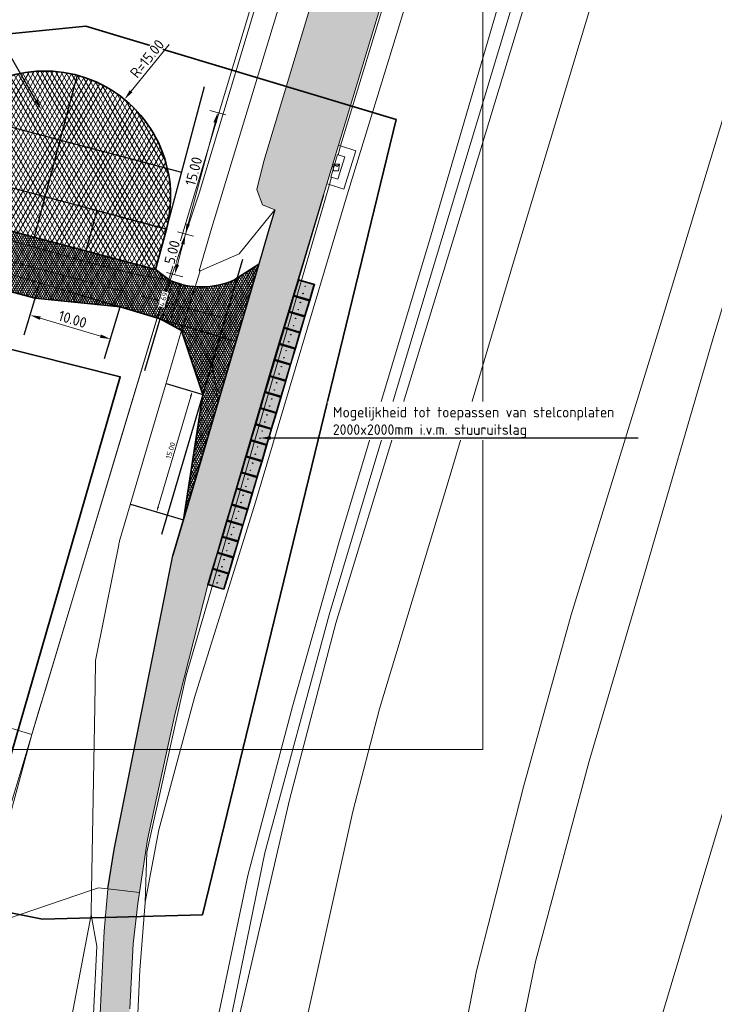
# Model space of a CAD drawing. Header units: metres. Extents: x 250001 to 257773, y 598992 to 609118.
# Tile 505 of 656: x 253869 to 253952, y 604984 to 605102. Entities that reach past the tile are written whole.
import ezdxf
from ezdxf import colors
from ezdxf.entities.mleader import LeaderData, LeaderLine
from ezdxf.lldxf.tags import DXFTag
from ezdxf.math import Vec2, Vec3

# ---------------------------------------------------------------- set-up
doc = ezdxf.new("R2010")
doc.units = ezdxf.units.M
doc.linetypes.add('AM-AS', pattern=[16, 10, -2, 2, -2])
for name, color, linetype, lineweight in [('B-WE-GR-GRAS-GV', 252, 'Continuous', 13), ('B-WE-GR-GROENVOORZIENING-GV', 252, 'Continuous', 18), ('B-WE-GW-TALUD_KRUIN-G', 252, 'Continuous', 18), ('B-WE-IE-MEUBILAIR_WEGMEUBILAIR-S', 7, 'Continuous', 25), ('B-WE-IE-TERREINAFSCHEIDING_KUNSTMATIG_HEKWERK-G', 252, 'IE-TERREINAFSCHEIDING-KUNSTMATIG', 18), ('B-WE-KG-GRENS_PERCEEL-G', 150, 'KG-PERCEEL', 18), ('B-WE-OG-WATER-GV', 252, 'Continuous', 18), ('B-WE-VH-VERHARDING_GESLOTEN-GV', 252, 'Continuous', 18), ('B-WE-VH-VERHARDING_OPEN-GV', 252, 'Continuous', 18), ('N-WE-VH-KANTVERHARDING-G', 210, 'Continuous', 35), ('N-WE-VH-VERHARDING_ASFALT-A', 252, 'Continuous', 18), ('N-WE-VH-VERHARDING_BEDRIJFSVLOERPLAAT-S', 252, 'Continuous', 25), ('X-XX-AL-AANKLEDING-M', 7, 'Continuous', 18), ('X-XX-AL-AANKLEDING-T25', 7, 'Continuous', 25), ('X-XX-AL-REFERENTIE-G', 7, 'Continuous', 18), ('X-XX-AL-TEKENBLAD_DEELKADER-G', 7, 'Continuous', 15)]:
    doc.layers.add(name, color=color, linetype=linetype, lineweight=lineweight)
doc.layers.add('HULPLIJN', color=220, linetype='Continuous', plot=False)
doc.layers.add('HULPLIJN ARCERING', color=220, linetype='Continuous', plot=False)
for name, color, linetype, lineweight, plot in [('N-WE-AM-AS-G', 10, 'AM-AS', 18, False), ('N-WE-KG-GRENS INMETING-G', 240, 'FENCELINE1', 35, False), ('X-XX-AL-HULPLIJN-GD', 7, 'Continuous', 25, False), ('X-XX-AL-HULPLIJN-O', 7, 'Continuous', 18, False)]:
    doc.layers.add(name, color=color, linetype=linetype, lineweight=lineweight, plot=plot)
doc.styles.add('NLCS-ISO-ANNOTATIEF-T25', font='NLCS-ISO.ttf', dxfattribs={"height": 2.5})
doc.styles.get("Standard").update_dxf_attribs({"font": 'NLCS-ISO.ttf'})
doc.linetypes.add('FENCELINE1', pattern='A,6.35,-2.54,[133,ltypeshp.shx,S=2.54,R=0,X=-2.54,Y=0],-2.54,25.4', length=36.83)
doc.linetypes.add('IE-TERREINAFSCHEIDING-KUNSTMATIG', pattern='A,4,[82,NLCS.shx,S=0.75,R=90,X=0,Y=0],4,-2', length=10)
tags = doc.linetypes.add('KG-PERCEEL', pattern='A,5.5,-2,["P",Standard,S=1.8,R=0,X=-0.5,Y=-0.9],-2,5.5,-2,[5,NLCS.SHX,S=0.75,R=0,X=0,Y=0],-2', length=19).pattern_tags.tags
tags[6] = DXFTag(74, 10)
doc.dimstyles.new('NLCS-ANNOTATIEF-T25-PIJL_L2_H1', dxfattribs={"dimtxt": 2.5, "dimasz": 2.5, "dimexe": 2, "dimexo": 2, "dimgap": 0.7, "dimtad": 1, "dimzin": 0, "dimdsep": 46, "dimtxsty": 'NLCS-ISO-ANNOTATIEF-T25', "dimcen": 0, "dimdle": 2, "dimclrd": 256, "dimclre": 256, "dimclrt": 256, "dimadec": 1, "dimazin": 0, "dimtfac": 1, "dimtdec": 3, "dimtofl": 0, "dimtmove": 0, "dimatfit": 3, "dimfxl": 2, "dimfxlon": 1, "dimtfillclr": 256, "dimtolj": 1, "dimtzin": 0, "dimlwd": -1, "dimlwe": -1, "dimarcsym": 0})
doc.dimstyles.new('NLCS-ANNOTATIEF-T25-PIJL_L2_H2', dxfattribs={"dimtxt": 2.5, "dimasz": 2.5, "dimexe": 2, "dimexo": 2, "dimgap": 0.7, "dimtad": 1, "dimzin": 0, "dimdsep": 46, "dimtxsty": 'NLCS-ISO-ANNOTATIEF-T25', "dimcen": 0, "dimdle": 2, "dimclrd": 256, "dimclre": 256, "dimclrt": 256, "dimazin": 0, "dimtfac": 1, "dimtdec": 3, "dimtofl": 0, "dimtmove": 0, "dimatfit": 3, "dimfxl": 2, "dimfxlon": 1, "dimtfillclr": 256, "dimtolj": 1, "dimtzin": 0, "dimlwd": -1, "dimlwe": -1, "dimarcsym": 0})

# ---------------------------------------------------------------- blocks, each defined once
blk = doc.blocks.new('BS2021-132-Xref-KAD-20210617')
at = {"layer": 'B-WE-KG-GRENS_PERCEEL-G', "flags": 128}
for points in [[(253870.32, 605016.65), (254257.278, 606302.466)], [(253921.702, 604903.5), (253949.96, 604997.95), (254154.23, 605680.84)], [(253821.24, 605031.46), (253870.32, 605016.65)], [(253855.01, 604965.75), (253870.32, 605016.65)]]:
    blk.add_lwpolyline(points, dxfattribs=at)
blk = doc.blocks.new('N-SVH-BETONPLAAT_2X2')
h = blk.add_hatch(color=254)
h.paths.add_polyline_path([(0.05099999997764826, 0.04999999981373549), (0.04999999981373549, 0.05099999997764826), (0.04999999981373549, 1.949000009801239), (0.05099999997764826, 1.950000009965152), (1.949000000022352, 1.950000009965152), (1.949999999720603, 1.949000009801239), (1.949999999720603, 0.05099999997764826), (1.949000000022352, 0.04999999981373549)])
h.paths.add_polyline_path([(0.5200000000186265, 0.985000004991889), (0.5200000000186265, 1.015000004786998), (0.5800000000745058, 1.015000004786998), (0.5800000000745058, 0.985000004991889)], flags=16)
h.paths.add_polyline_path([(1.419999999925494, 0.985000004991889), (1.419999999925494, 1.015000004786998), (1.479999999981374, 1.015000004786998), (1.479999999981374, 0.985000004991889)], flags=16)
for p, q in [((0, 2), (0, 0)), ((2, 2.000000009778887), (0, 2.000000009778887)), ((0.04999999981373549, 1.949000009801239), (0.04999999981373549, 0.05099999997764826)), ((1.949000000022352, 1.950000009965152), (0.05099999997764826, 1.950000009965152)), ((1.949999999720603, 0.05099999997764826), (1.949999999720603, 1.949000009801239)), ((2, 0), (2, 2)), ((0, 0), (2, 0)), ((0.05099999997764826, 0.04999999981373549), (1.949000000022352, 0.04999999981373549)), ((0.5200000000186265, 1.015000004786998), (0.5200000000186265, 0.985000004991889)), ((0.5800000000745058, 1.015000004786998), (0.5200000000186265, 1.015000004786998)), ((0.5200000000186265, 0.985000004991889), (0.5800000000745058, 0.985000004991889)), ((0.5800000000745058, 0.985000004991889), (0.5800000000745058, 1.015000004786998)), ((1.419999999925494, 1.015000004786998), (1.419999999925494, 0.985000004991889)), ((1.479999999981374, 1.015000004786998), (1.419999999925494, 1.015000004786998)), ((1.419999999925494, 0.985000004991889), (1.479999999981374, 0.985000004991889)), ((1.479999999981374, 0.985000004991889), (1.479999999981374, 1.015000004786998))]:
    blk.add_line(p, q)
for centre, start, end in [((0.05099999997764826, 1.949000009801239), 90, 180), ((1.949000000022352, 1.949000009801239), 0, 90), ((1.949000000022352, 0.05099999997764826), 270, 0)]:
    blk.add_arc(centre, 0.001, start, end)
at = {"extrusion": (0, 0, -1)}
blk.add_arc((-0.05099999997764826, 0.05099999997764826), 0.001, 270, 0, dxfattribs=at)
blk = doc.blocks.new('*U66')
at = {"layer": 'N-WE-VH-VERHARDING_BEDRIJFSVLOERPLAAT-S'}
for p in [(0, 0), (2, 0), (4, 0), (6, 0), (8, 0), (10, 0), (12, 0), (14, 0), (16, 0), (18, 0), (20, 0), (22, 0), (24, 0), (26, 0), (28, 0), (30, 0), (32, 0), (34, 0), (36, 0)]:
    blk.add_blockref('N-SVH-BETONPLAAT_2X2', p, dxfattribs=at)
blk = doc.blocks.new('*D67')
at = {"layer": 'Defpoints', "color": 0, "transparency": 16777216}
for p in [(253886.3803378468, 605076.9831174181), (253885.0951021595, 605072.1511230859)]:
    blk.add_point(p, dxfattribs=at)
at = {"layer": 'X-XX-AL-AANKLEDING-M', "transparency": 16777216}
for p, q in [((253887.692286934, 605076.6341592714), (253889.6250846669, 605076.1200649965)), ((253887.6947590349, 605072.7531163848), (253888.3373768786, 605075.1691135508)), ((253886.4070512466, 605071.8021649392), (253888.3398489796, 605071.2880706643))]:
    blk.add_line(p, q, dxfattribs=at)
for points in [[(253888.1360437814, 605075.2226650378), (253888.5387099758, 605075.1155620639), (253888.6586858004, 605076.3771121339)], [(253887.4934259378, 605072.8066678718), (253887.8960921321, 605072.6995648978), (253887.3734501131, 605071.5451178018)]]:
    blk.add_solid(points, dxfattribs=at)
at = {"layer": 'X-XX-AL-AANKLEDING-M', "transparency": 16777216, "insert": (253887.0738290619, 605074.2117359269), "char_height": 1.25, "attachment_point": 5, "rotation": 75.10507840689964, "style": 'NLCS-ISO-ANNOTATIEF-T25', "bg_fill": 3, "box_fill_scale": 1.1, "bg_fill_color": 256, "bg_fill_true_color": 13158600, "bg_fill_transparency": 0}
blk.add_mtext('\\A1;5.00', dxfattribs=at)
at = {"layer": 'Defpoints', "color": 0, "transparency": 16777216}
blk.add_point((253888.6586858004, 605076.3771121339), dxfattribs=at)
blk = doc.blocks.new('*D68')
at = {"layer": 'Defpoints', "color": 0, "transparency": 16777216}
for p in [(253875.740061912, 605095.3348074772), (253892.5143928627, 605090.8730951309), (253886.3803378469, 605076.9831174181)]:
    blk.add_point(p, dxfattribs=at)
at = {"layer": 'X-XX-AL-AANKLEDING-M', "transparency": 16777216}
for p, q in [((253891.5479939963, 605091.1301422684), (253893.4807917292, 605090.6160479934)), ((253888.9799947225, 605077.5851107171), (253892.1930839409, 605089.6650965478)), ((253887.6922869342, 605076.6341592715), (253889.6250846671, 605076.1200649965))]:
    blk.add_line(p, q, dxfattribs=at)
for points in [[(253891.9917508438, 605089.7186480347), (253892.3944170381, 605089.6115450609), (253892.5143928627, 605090.8730951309)], [(253888.7786616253, 605077.638662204), (253889.1813278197, 605077.5315592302), (253888.6586858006, 605076.377112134)]]:
    blk.add_solid(points, dxfattribs=at)
at = {"layer": 'X-XX-AL-AANKLEDING-M', "transparency": 16777216, "insert": (253889.6443004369, 605083.8757245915), "char_height": 1.25, "attachment_point": 5, "rotation": 75.10507840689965, "style": 'NLCS-ISO-ANNOTATIEF-T25', "bg_fill": 3, "box_fill_scale": 1.1, "bg_fill_color": 256, "bg_fill_true_color": 13158600, "bg_fill_transparency": 0}
blk.add_mtext('\\A1;15.00', dxfattribs=at)
blk = doc.blocks.new('*D69')
at = {"layer": 'Defpoints', "color": 0, "transparency": 16777216}
for p in [(253881.375374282, 605092.4543550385), (253871.88435485, 605080.8388244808)]:
    blk.add_point(p, dxfattribs=at)
at = {"layer": 'X-XX-AL-AANKLEDING-M', "transparency": 16777216}
blk.add_line((253886.7219818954, 605098.997770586), (253882.1662925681, 605093.4223159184), dxfattribs=at)
blk.add_solid([(253882.0049657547, 605093.5541356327), (253882.3276193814, 605093.290496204), (253881.375374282, 605092.4543550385)], dxfattribs=at)
at = {"layer": 'X-XX-AL-AANKLEDING-M', "transparency": 16777216, "insert": (253884.0845868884, 605097.3109399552), "char_height": 1.25, "attachment_point": 5, "rotation": 50.74783209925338, "style": 'NLCS-ISO-ANNOTATIEF-T25', "bg_fill": 3, "box_fill_scale": 1.1, "bg_fill_color": 256, "bg_fill_true_color": 13158600, "bg_fill_transparency": 0}
blk.add_mtext('\\A1;R=15.00', dxfattribs=at)
blk = doc.blocks.new('SIE-WEG_DRINKBAK-SO')
at = {"color": 0, "linetype": 'ByBlock', "lineweight": 18}
blk.add_lwpolyline([(-1.5, -2), (1.5, -2), (2, 2), (-2, 2)], close=True, dxfattribs=at)
blk.add_lwpolyline([(-1.857820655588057, 0.86256524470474, 0.4043092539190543), (-1, 1, -0.5000000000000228), (0, 1, 0.5000000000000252), (1, 1, -0.4226779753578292), (1.88924865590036, 1.113989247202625, -0.4226779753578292)], format="xyb", dxfattribs=at)
blk = doc.blocks.new('BS2021-132-Xref-BGT-GRIJS-20210617-aangepast')
at = {"layer": 'B-WE-GR-GRAS-GV', "flags": 128}
for points in [[(253968.84, 605234.75), (253937.42, 605131.11), (253920.47, 605075.3), (253906.59, 605029.93), (253901.09, 605008.87), (253894.53, 604980.56), (253890.69, 604958.23), (253887.46, 604935.52), (253885.54, 604923.06), (253888.82, 604931.82), (253894.55, 604947.23), (253899.44, 604959.03), (253898.93, 604959.31), (253903.14, 604982.75), (253908.64, 605007.46), (253911.83, 605019.73), (253920.11, 605047.19), (253927.93, 605073.41), (253946.49, 605135.03), (253980.83, 605249.15)], [(253891.435, 604969.86), (253898.129, 605002.521), (253905.826, 605030.945), (253916.758, 605067.507), (253944.535, 605159.804), (253965.062, 605226.463)], [(253950.07, 605182.52), (253930.97, 605120.69), (253931.35, 605120.77), (253932.38, 605120.49), (253931.98, 605119.27), (253930.66, 605119.74), (253917.99, 605076.29), (253907.06, 605039.83), (253901.43, 605020.01), (253896.1, 604999.83), (253891.82, 604979.37)], [(253965.062, 605226.463), (253944.535, 605159.804), (253916.758, 605067.507), (253905.826, 605030.945), (253898.129, 605002.521), (253891.435, 604969.86), (253886.415, 604934.302), (253884.519, 604922.486), (253884.519, 604919.468), (253885.09, 604919.35), (253885.496, 604919.652), (253885.551, 604919.693), (253885.54, 604923.06), (253887.46, 604935.52), (253890.69, 604958.23), (253894.53, 604980.56), (253901.09, 605008.87), (253906.59, 605029.93), (253920.47, 605075.3), (253937.42, 605131.11), (253968.84, 605234.75)], [(253963.457, 605324.653), (253917.966, 605173.074), (253890.346, 605081.393), (253886.833, 605070.841), (253887.183, 605070.699), (253887.552, 605070.567), (253887.925, 605070.45), (253888.114, 605070.399), (253888.303, 605070.349), (253888.685, 605070.263), (253889.07, 605070.192), (253889.458, 605070.137), (253889.834, 605070.1), (253890.42, 605071.98), (253890.292, 605071.981), (253891.819, 605077.176), (253908.124, 605130.894), (253908.631, 605132.564), (253935.029, 605220.478), (253935.032, 605220.489), (253964.461, 605317.886)], [(253882.63, 604975.57), (253883.2, 604988.55), (253883.846, 604996.63), (253883.847, 604996.666), (253884.06, 605002.62), (253888.76, 605023.72), (253905.833, 605082.279), (253905.534, 605082.383), (253905.14, 605081.08), (253899.25, 605061.52), (253891.33, 605034.52), (253887.38, 605019.04), (253884.12, 605004.14), (253883.158, 604997.795), (253882.96, 604996.49), (253882.42, 604991.67), (253882.01, 604983.94)], [(253863.863, 604993.458), (253877.459, 604998.068), (253877.825, 605020.017), (253877.911, 605025.155), (253877.917, 605025.487), (253877.919, 605025.498), (253880.053, 605036.136), (253880.689, 605039.308), (253880.715, 605039.433), (253880.741, 605039.545), (253880.769, 605039.657), (253880.799, 605039.768), (253880.83, 605039.879), (253883.705, 605049.616), (253886.239, 605058.195), (253888.202, 605064.872), (253886.79, 605065.637), (253885.64, 605066.26), (253885.338, 605066.35), (253885.282, 605066.367), (253880.397, 605050.134), (253879.844, 605048.296), (253871.906, 605021.92), (253871.255, 605019.758), (253870.32, 605016.65), (253865.703, 604999.723)], [(253878.38, 604980.87), (253878.96, 604993.2), (253879.41, 604998.21), (253879.413, 604998.231), (253878.3, 604998.36), (253877.459, 604998.068), (253877.41, 604995.13), (253878.09, 604991.4), (253877.36, 604976.79)]]:
    blk.add_lwpolyline(points, dxfattribs=at)
for points in [[(253910.38, 605126.2), (253908.124, 605130.894), (253891.819, 605077.176), (253890.292, 605071.981), (253890.42, 605071.98), (253895.07, 605074.02), (253899.32, 605079.29), (253897.84, 605079.88), (253897.17, 605081.68), (253898.03, 605085.07)], [(253918.24, 605123.65), (253911.914, 605102.53), (253907.18, 605086.9), (253907.28, 605086.87), (253908.99, 605086.33), (253907.54, 605081.74), (253905.833, 605082.279), (253888.76, 605023.72), (253884.06, 605002.62), (253883.847, 604996.666), (253885.48, 605005.3), (253889.75, 605021.08), (253897.03, 605044.38), (253907.96, 605081.08), (253920.8, 605122.87)], [(253907.18, 605086.9), (253911.914, 605102.53), (253918.24, 605123.65), (253918, 605123.73), (253914.95, 605113.55), (253906.922, 605086.978)], [(253920.8, 605122.87), (253907.96, 605081.08), (253897.03, 605044.38), (253889.75, 605021.08), (253885.48, 605005.3), (253883.847, 604996.666), (253883.846, 604996.63), (253883.2, 604988.55), (253882.63, 604975.57), (253882.49, 604958.76), (253882.7, 604947.13), (253883.23, 604934.44), (253884.06, 604923.2), (253884.766, 604929.147), (253886.26, 604941.72), (253888.17, 604956.2), (253891.82, 604979.37), (253896.1, 604999.83), (253901.43, 605020.01), (253907.06, 605039.83), (253917.99, 605076.29), (253930.66, 605119.74)], [(253897.413, 605072.802), (253899.32, 605079.29), (253895.07, 605074.02), (253890.42, 605071.98), (253889.834, 605070.1), (253889.847, 605070.099), (253890.238, 605070.076), (253890.63, 605070.069), (253891.021, 605070.078), (253891.411, 605070.103), (253891.801, 605070.144), (253892.188, 605070.2), (253892.572, 605070.273), (253892.954, 605070.361), (253893.331, 605070.464), (253893.704, 605070.583), (253894.071, 605070.717), (253894.433, 605070.866)], [(253889.72, 605064.05), (253888.202, 605064.872), (253886.239, 605058.195), (253883.705, 605049.616), (253880.83, 605039.879), (253880.799, 605039.768), (253880.769, 605039.657), (253880.741, 605039.545), (253880.715, 605039.433), (253880.689, 605039.308), (253880.053, 605036.136), (253877.919, 605025.498), (253877.917, 605025.487), (253877.911, 605025.155), (253877.825, 605020.017), (253877.459, 604998.068), (253878.3, 604998.36), (253879.413, 604998.231), (253880.16, 605002.93), (253884.39, 605024.2), (253887.16, 605038.01), (253892.57, 605056.33), (253891.87, 605060.56)], [(253877.41, 604995.13), (253877.459, 604998.068), (253863.863, 604993.458), (253858.27, 604974.97), (253857.077, 604970.793), (253857.21, 604970.58), (253858.43, 604969.85), (253858.17, 604968.75), (253860.8, 604963.74), (253865.75, 604956), (253869.38, 604951.85), (253870.54, 604952.58), (253871.12, 604955.79), (253871.86, 604964.23), (253874.11, 604977.84)], [(253878.09, 604991.4), (253877.41, 604995.13), (253874.11, 604977.84), (253871.86, 604964.23), (253871.12, 604955.79), (253870.54, 604952.58), (253871.665, 604945.974), (253872.38, 604946.12), (253875.02, 604949.77), (253876.52, 604954.34), (253877.36, 604976.79)]]:
    blk.add_lwpolyline(points, close=True, dxfattribs=at)
at = {"layer": 'B-WE-GR-GROENVOORZIENING-GV', "flags": 128}
for points in [[(253861.511, 605077.361), (253878.447, 605072.612), (253882.769, 605071.567), (253885.871, 605071.053), (253886.833, 605070.841), (253890.346, 605081.393), (253917.966, 605173.074)], [(253865.703, 604999.723), (253870.32, 605016.65), (253871.255, 605019.758), (253871.906, 605021.92), (253879.844, 605048.296), (253880.397, 605050.134), (253885.282, 605066.367), (253855.92, 605075.11)]]:
    blk.add_lwpolyline(points, dxfattribs=at)
at = {"layer": 'B-WE-GW-TALUD_KRUIN-G', "flags": 128}
for points in [[(254125.42, 605755.94), (254096.56, 605661.17), (254083.31, 605616.29), (254061.26, 605543.6), (254039.35, 605472.23), (254019.48, 605405.67), (253998.6, 605336.38), (253968.84, 605234.75), (253937.42, 605131.11), (253920.47, 605075.3), (253906.59, 605029.93), (253901.09, 605008.87), (253894.53, 604980.56), (253890.69, 604958.23), (253887.46, 604935.52), (253885.54, 604923.06)], [(253884.06, 604923.2), (253884.766, 604929.147), (253886.26, 604941.72), (253888.17, 604956.2), (253891.82, 604979.37), (253896.1, 604999.83), (253901.43, 605020.01), (253907.06, 605039.83), (253917.99, 605076.29), (253930.66, 605119.74)], [(253871.665, 604945.974), (253872.38, 604946.12), (253875.02, 604949.77), (253876.52, 604954.34), (253877.36, 604976.79), (253878.09, 604991.4), (253877.41, 604995.13)]]:
    blk.add_lwpolyline(points, dxfattribs=at)
at = {"layer": 'B-WE-IE-TERREINAFSCHEIDING_KUNSTMATIG_HEKWERK-G', "flags": 128}
for points in [[(254071.913, 605685.923), (254070.917, 605683.018), (254066.267, 605668.464), (254060.4, 605648.328), (254053.409, 605624.796), (254047.165, 605604.662), (254042.257, 605588.282), (254037.625, 605573.013), (254032.161, 605553.884), (254029.932, 605547.006), (254023.62, 605537.202), (254014.588, 605524.28), (254010.451, 605518.227), (254000, 605521.813), (253997.433, 605522.665), (253996.342, 605518.822), (253992.322, 605505.246), (253990.697, 605500), (253987.473, 605489.159), (254000, 605485.264), (254010.502, 605481.959), (254006.003, 605466.674), (254001.617, 605452.413), (253989.169, 605411.09), (253963.457, 605324.653), (253917.966, 605173.074), (253890.346, 605081.393), (253886.833, 605070.841)], [(253880.397, 605050.134), (253885.282, 605066.367)], [(253879.844, 605048.296), (253880.397, 605050.134)], [(253871.906, 605021.92), (253879.844, 605048.296)], [(253871.255, 605019.758), (253871.906, 605021.92)], [(253863.863, 604993.458), (253865.703, 604999.723), (253870.32, 605016.65), (253871.255, 605019.758)], [(253858.27, 604974.97), (253863.863, 604993.458), (253877.459, 604998.068)]]:
    blk.add_lwpolyline(points, dxfattribs=at)
at = {"layer": 'B-WE-OG-WATER-GV', "flags": 128}
blk.add_lwpolyline([(254155.05, 605735.9), (254133.1, 605663.37), (254116.77, 605607.97), (254104.46, 605568.6), (254094.8, 605538.94), (254084.56, 605503.47), (254060.11, 605421.82), (254030.99, 605326.16), (254002.15, 605231.55), (253978.98, 605154.58), (253951.59, 605063.85), (253943.43, 605035.84), (253936.83, 605013.49), (253930.43, 604989.55), (253925.34, 604964.77), (253921.74, 604941.37), (253919.92, 604917.26), (253919.586, 604901.392), (253919.42, 604893.51)], dxfattribs=at)
at = {"layer": 'B-WE-VH-VERHARDING_GESLOTEN-GV', "flags": 128}
blk.add_lwpolyline([(253910.38, 605126.2), (253898.03, 605085.07), (253897.17, 605081.68), (253897.84, 605079.88), (253899.32, 605079.29), (253897.413, 605072.802), (253892.57, 605056.33), (253887.16, 605038.01), (253884.39, 605024.2), (253880.16, 605002.93), (253879.413, 604998.231), (253883.158, 604997.795), (253884.12, 605004.14), (253887.38, 605019.04), (253891.33, 605034.52), (253899.25, 605061.52), (253905.14, 605081.08), (253905.534, 605082.383), (253906.922, 605086.978), (253914.95, 605113.55)], dxfattribs=at)
at = {"layer": 'B-WE-VH-VERHARDING_OPEN-GV', "flags": 128}
for points in [[(253974.35, 605161.3), (253945.47, 605065.97), (253934.69, 605030.93), (253928.98, 605010.41), (253923.38, 604988.44), (253919.27, 604967.16), (253915.78, 604943.27), (253913.44, 604919.23), (253912.57, 604902.02), (253919.586, 604901.392), (253919.92, 604917.26), (253921.74, 604941.37), (253925.34, 604964.77), (253930.43, 604989.55), (253936.83, 605013.49), (253943.43, 605035.84), (253951.59, 605063.85), (253978.98, 605154.58)], [(253855.92, 605075.11), (253885.282, 605066.367), (253885.338, 605066.35), (253886.833, 605070.841), (253885.871, 605071.053), (253882.769, 605071.567), (253878.447, 605072.612), (253861.511, 605077.361)]]:
    blk.add_lwpolyline(points, dxfattribs=at)
for points in [[(253907.18, 605086.9), (253906.922, 605086.978), (253905.534, 605082.383), (253905.833, 605082.279), (253906.09, 605083.159), (253905.99, 605083.19), (253906.82, 605085.87), (253906.875, 605085.853)], [(253907.28, 605086.87), (253907.18, 605086.9), (253906.875, 605085.853), (253907.66, 605085.61), (253906.84, 605082.93), (253906.09, 605083.159), (253905.833, 605082.279), (253907.54, 605081.74), (253908.99, 605086.33)], [(253906.875, 605085.853), (253906.82, 605085.87), (253905.99, 605083.19), (253906.09, 605083.159), (253906.84, 605082.93), (253907.66, 605085.61)], [(253892.57, 605056.33), (253897.413, 605072.802), (253894.433, 605070.866), (253894.071, 605070.717), (253893.704, 605070.583), (253893.331, 605070.464), (253892.954, 605070.361), (253892.572, 605070.273), (253892.188, 605070.2), (253891.801, 605070.144), (253891.411, 605070.103), (253891.021, 605070.078), (253890.63, 605070.069), (253890.238, 605070.076), (253889.847, 605070.099), (253889.834, 605070.1), (253888.202, 605064.872), (253889.72, 605064.05), (253891.87, 605060.56)], [(253887.183, 605070.699), (253886.833, 605070.841), (253885.338, 605066.35), (253885.64, 605066.26), (253886.79, 605065.637), (253888.114, 605070.399), (253887.925, 605070.45), (253887.552, 605070.567)], [(253888.303, 605070.349), (253888.114, 605070.399), (253886.79, 605065.637), (253888.202, 605064.872), (253889.834, 605070.1), (253889.458, 605070.137), (253889.07, 605070.192), (253888.685, 605070.263)]]:
    blk.add_lwpolyline(points, close=True, dxfattribs=at)
at = {"layer": 'B-WE-IE-MEUBILAIR_WEGMEUBILAIR-S', "xscale": 0.2, "yscale": 0.2, "zscale": 0.2}
blk.add_blockref('SIE-WEG_DRINKBAK-SO', (253906.635, 605084.336), dxfattribs=at)
blk = doc.blocks.new('BS2021-132-Xref-toegangsweg gearceerd-aangepast')
at = {"layer": 'N-WE-VH-VERHARDING_ASFALT-A'}
h = blk.add_hatch(color=256, dxfattribs=at)
h.dxf.hatch_style = 1
h.paths.add_polyline_path([(254167.634, 605971.492), (254161.303, 605950.385), (254149.41, 605910.73), (254107.84, 605772.27), (254084.78, 605696.05), (254083.174, 605694.361), (254078.454, 605678.096), (254079, 605675.98), (254073.21, 605656.43), (254062.57, 605621.44), (254034.58, 605528.02), (254009.82, 605445.69), (253978.91, 605342.97), (253970.78, 605315.98), (253941.35, 605218.58), (253913.35, 605125.33), (253910.38, 605126.2), (253898.03, 605085.07), (253897.17, 605081.68), (253897.84, 605079.88), (253899.32, 605079.29), (253897.413, 605072.802), (253892.57, 605056.33), (253887.16, 605038.01), (253884.39, 605024.2), (253880.16, 605002.93), (253879.413, 604998.231), (253883.158, 604997.795), (253884.12, 605004.14), (253887.38, 605019.04), (253891.33, 605034.52), (253899.25, 605061.52), (253905.14, 605081.08), (253905.534, 605082.383), (253906.922, 605086.978), (253914.95, 605113.55), (253918, 605123.73), (253918.28, 605124.68), (253923.33, 605141.48), (253936.55, 605185.72), (253950.41, 605231.47), (253959.82, 605262.49), (253972.67, 605304.68), (253983.67, 605341.4), (253992.99, 605373.522), (254007.9, 605422.05), (254031.593, 605500.829), (254052.21, 605569.87), (254052.48, 605570.77), (254067.29, 605620.27), (254078.77, 605658.13), (254079.6, 605660.85), (254098.69, 605724.99), (254134.92, 605845.95), (254154.03, 605909.52), (254180.39, 605997.34), (254206.34, 606082.96), (254233.93, 606175.11), (254240.44, 606195.75), (254263.15, 606270.86), (254268.116, 606287.304), (254268.498, 606289.566), (254268.752, 606291.576), (254269.484, 606296.832), (254269.762, 606300.733), (254270.425, 606309.773), (254270.679, 606311.821), (254270.806, 606312.779), (254270.934, 606313.753), (254271.231, 606315.338), (254271.788, 606318.199), (254272.91, 606322.841), (254274.488, 606328.335), (254277.58, 606338.53), (254277.928, 606339.718), (254280.999, 606349.967), (254288.26, 606374.747), (254291.453, 606385.644), (254292.509, 606388.78), (254293.148, 606391.101), (254293.67, 606393.422), (254294.235, 606397.927), (254294.04, 606403.6), (254293.457, 606414.882), (254292.776, 606428.064), (254292.67, 606430.11), (254291.45, 606429.72), (254288.71, 606424.74), (254288.3, 606422.58), (254288.31, 606418.23), (254289.03, 606405.51), (254289.387, 606396.052), (254285.583, 606382.416), (254274.454, 606345.015), (254273.92, 606343.22), (254273.3, 606341.136), (254267.985, 606323.393), (254265.733, 606312.127), (254264.944, 606299.608), (254264.627, 606295.81), (254264.301, 606293.027), (254264.087, 606290.864), (254264.035, 606290.464), (254256.9, 606266.95), (254235.52, 606197.07), (254218.08, 606138.98), (254194.834, 606061.908), (254193.61, 606057.85), (254182.214, 606019.985), (254171.61, 605984.75)])
h = blk.add_hatch(color=256, dxfattribs=at)
h.dxf.hatch_style = 1
h.paths.add_polyline_path([(253883.73, 604920.43), (253882.68, 604933.17), (253882, 604947.02), (253881.71, 604965.72), (253882.01, 604983.94), (253882.42, 604991.67), (253882.96, 604996.49), (253883.158, 604997.795), (253879.413, 604998.231), (253879.41, 604998.21), (253878.96, 604993.2), (253878.38, 604980.87), (253878.22, 604962.26), (253878.66, 604943.8), (253880.23, 604919.37), (253880.185, 604916.116), (253880.04, 604905.65), (253883.442, 604905.386)])
at = {"layer": 'B-WE-VH-VERHARDING_GESLOTEN-GV', "flags": 128}
blk.add_lwpolyline([(253910.38, 605126.2), (253898.03, 605085.07), (253897.17, 605081.68), (253897.84, 605079.88), (253899.32, 605079.29), (253897.413, 605072.802), (253892.57, 605056.33), (253887.16, 605038.01), (253884.39, 605024.2), (253880.16, 605002.93), (253879.413, 604998.231), (253883.158, 604997.795), (253884.12, 605004.14), (253887.38, 605019.04), (253891.33, 605034.52), (253899.25, 605061.52), (253905.14, 605081.08), (253905.534, 605082.383), (253906.922, 605086.978), (253914.95, 605113.55)], dxfattribs=at)
blk = doc.blocks.new('*D167')
at = {"layer": 'Defpoints', "color": 0, "transparency": 16777216}
for p in [(253871.2639052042, 605070.5411094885), (253880.8490504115, 605067.6869808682), (253879.7066070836, 605063.8502633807)]:
    blk.add_point(p, dxfattribs=at)
at = {"layer": 'X-XX-AL-AANKLEDING-M', "transparency": 16777216}
for p, q in [((253870.4068446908, 605067.6628056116), (253869.8360790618, 605065.7459783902)), ((253871.3194788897, 605066.3476634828), (253878.5085900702, 605064.2069918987)), ((253879.991989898, 605064.8086769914), (253879.4212242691, 605062.89184977))]:
    blk.add_line(p, q, dxfattribs=at)
for points in [[(253871.3789336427, 605066.5473329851), (253871.2600241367, 605066.1479939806), (253870.1214618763, 605066.7043920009)], [(253878.5680448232, 605064.406661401), (253878.4491353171, 605064.0073223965), (253879.7066070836, 605063.8502633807)]]:
    blk.add_solid(points, dxfattribs=at)
at = {"layer": 'X-XX-AL-AANKLEDING-M', "transparency": 16777216, "insert": (253875.192282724, 605066.2117809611), "char_height": 1.25, "attachment_point": 5, "rotation": 343.41826740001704, "style": 'NLCS-ISO-ANNOTATIEF-T25', "bg_fill": 3, "box_fill_scale": 1.1, "bg_fill_color": 256, "bg_fill_true_color": 13158600, "bg_fill_transparency": 0}
blk.add_mtext('\\A1;10.00', dxfattribs=at)
blk = doc.blocks.new('*D168')
at = {"layer": 'Defpoints', "color": 0}
for p in [(253886.9271825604, 605070.7699999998), (253887.1352759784, 605070.7106088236), (253885.6400000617, 605066.2599999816)]:
    blk.add_point(p, dxfattribs=at)
at = {"layer": 'X-XX-AL-AANKLEDING-M'}
for p, q in [((253886.0196230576, 605066.8016101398), (253886.9637464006, 605070.1096074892)), ((253887.1352759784, 605070.7106088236), (253887.6160770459, 605070.5733851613)), ((253885.8480934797, 605066.2006088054), (253886.3288945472, 605066.0633851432))]:
    blk.add_line(p, q, dxfattribs=at)
for points in [[(253886.8635795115, 605070.1381957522), (253887.0639132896, 605070.0810192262), (253887.1352759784, 605070.7106088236)], [(253885.9194561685, 605066.8301984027), (253886.1197899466, 605066.7730218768), (253885.8480934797, 605066.2006088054)]]:
    blk.add_solid(points, dxfattribs=at)
at = {"layer": 'X-XX-AL-AANKLEDING-M', "insert": (253886.0229036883, 605068.5894018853), "char_height": 0.625, "attachment_point": 5, "rotation": 74.07091896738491, "style": 'NLCS-ISO-ANNOTATIEF-T25', "bg_fill": 3, "box_fill_scale": 1.1, "bg_fill_color": 256, "bg_fill_true_color": 13158600, "bg_fill_transparency": 0}
blk.add_mtext('\\A1;4.69', dxfattribs=at)
blk = doc.blocks.new('*D169')
at = {"layer": 'Defpoints', "color": 0, "transparency": 16777216}
for p in [(253890.7508453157, 605057.2330114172), (253885.2228182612, 605043.2250587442), (253886.5030241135, 605042.8470455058)]:
    blk.add_point(p, dxfattribs=at)
at = {"layer": 'X-XX-AL-HULPLIJN-O', "transparency": 16777216}
for p, q in [((253889.9501716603, 605057.4694306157), (253888.9911072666, 605057.7526186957)), ((253889.2936469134, 605057.0116094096), (253885.3998108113, 605043.8244739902)), ((253885.7023504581, 605043.0834647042), (253884.7432860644, 605043.3666527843))]:
    blk.add_line(p, q, dxfattribs=at)
for points in [[(253889.1937443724, 605057.041108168), (253889.3935494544, 605056.9821106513), (253889.4706394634, 605057.6110246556)], [(253885.2999082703, 605043.8539727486), (253885.4997133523, 605043.794975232), (253885.2228182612, 605043.2250587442)]]:
    blk.add_solid(points, dxfattribs=at)
at = {"layer": 'X-XX-AL-HULPLIJN-O', "transparency": 16777216, "insert": (253886.8791849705, 605050.556095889), "char_height": 0.625, "attachment_point": 5, "rotation": 73.54942819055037, "style": 'NLCS-ISO-ANNOTATIEF-T25'}
blk.add_mtext('\\A1;15.00', dxfattribs=at)

msp = doc.modelspace()

# ---------------------------------------------------------------- hatches: boundary and pattern name
at = {"layer": 'N-WE-VH-VERHARDING_ASFALT-A'}
h = msp.add_hatch(dxfattribs=at)
h.set_pattern_fill('AVH-ASFALT-SO', color=256, pattern_type=2)
h.set_pattern_definition([(59.99999999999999, (0, 0), (-0.2165063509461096, 0.125), []), (120, (0, 0), (-0.2165063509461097, -0.1249999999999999), [])])
edge = h.paths.add_edge_path()
edge.add_line((253796.7795554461, 605108.4955555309), (253790.9054793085, 605117.8119351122))
edge.add_line((253790.9054793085, 605117.8119351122), (253790.636667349, 605118.4921551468))
edge.add_line((253790.636667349, 605118.4921551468), (253782.630579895, 605115.3282788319))
edge.add_line((253782.630579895, 605115.3282788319), (253782.686, 605115.166))
edge.add_line((253782.686, 605115.166), (253788.1645835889, 605101.8300473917))
edge.add_line((253788.1645835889, 605101.8300473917), (253791.80682065, 605103.3104197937))
edge.add_arc((253836.1137504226, 605133.2961826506), 53.499999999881, 214.0891065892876, 255.1050784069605)
edge.add_line((253822.3617285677, 605081.5938432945), (253870.7245688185, 605068.7300765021))
edge.add_line((253870.7245688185, 605068.7300765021), (253880.8479845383, 605067.687090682))
edge.add_line((253880.8479845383, 605067.687090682), (253885.64, 605066.26))
edge.add_line((253885.64, 605066.26), (253888.202, 605064.872))
edge.add_line((253888.202, 605064.872), (253890.7508453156, 605057.2330114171))
edge.add_line((253890.7508453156, 605057.2330114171), (253888.4211371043, 605042.2806158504))
edge.add_line((253888.4211371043, 605042.2806158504), (253892.57, 605056.33))
edge.add_line((253892.57, 605056.33), (253897.413, 605072.802))
edge.add_line((253897.413, 605072.802), (253894.4329999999, 605070.866))
edge.add_arc((253890.6039307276, 605079.6905587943), 9.619491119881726, 246.9204133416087, 293.45653121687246, ccw=False)
edge.add_line((253886.833, 605070.841), (253885.0951021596, 605072.1511230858))
edge.add_line((253885.0951021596, 605072.1511230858), (253824.1610585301, 605088.3586353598))
edge.add_arc((253836.1137504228, 605133.2961826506), 46.49999999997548, 212.2318661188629, 255.1050784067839, ccw=False)
h = msp.add_hatch(dxfattribs=at)
h.set_pattern_fill('AVH-ASFALT-SO', color=256, pattern_type=2)
h.set_pattern_definition([(59.99999999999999, (0, 0), (-0.4330127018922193, 0.2500000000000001), []), (120, (0, 0), (-0.4330127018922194, -0.2499999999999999), [])])
edge = h.paths.add_edge_path()
edge.add_arc((253850.9849128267, 605094.5579105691), 10.00000000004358, 271.243309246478, 326.717778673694, ccw=False)
edge.add_line((253851.2018941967, 605084.560264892), (253839.4041273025, 605084.3042150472))
edge.add_line((253839.4041273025, 605084.3042150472), (253885.0951021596, 605072.1511230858))
edge.add_line((253885.0951021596, 605072.1511230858), (253886.380337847, 605076.983117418))
edge.add_arc((253871.88435485, 605080.8388244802), 14.99999999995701, 345.1050784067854, 506.7177786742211)

# ---------------------------------------------------------------- linework, layer by layer
at = {"layer": 'HULPLIJN', "flags": 128}
for points in [[(253875.740061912, 605095.3348074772), (253870.5991191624, 605076.0068301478)], [(253890.8978873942, 605093.9673748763), (253885.0951021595, 605072.1511230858)], [(253859.1877018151, 605091.4593236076), (253888.1796678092, 605083.7479094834)], [(253886.3803378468, 605076.9831174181), (253857.3883718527, 605084.6945315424)], [(253905.14, 605081.08), (253891.33, 605034.52)], [(253878.0632880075, 605079.1953239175), (253876.7780523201, 605074.3633295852)], [(253878.0632880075, 605079.1953239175), (253886.3803378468, 605076.9831174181)], [(253899.32, 605079.29), (253898.5406521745, 605076.6385009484)], [(253898.5406521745, 605076.6385009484), (253897.413, 605072.802), (253892.57, 605056.33), (253890.008927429, 605047.6573845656)], [(253869.4258532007, 605064.3691305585), (253871.2639052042, 605070.5411094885)], [(253875.674709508, 605069.2277227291), (253894.6965740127, 605063.5628984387)], [(253870.7245688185, 605068.7300765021), (253880.8479845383, 605067.687090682)], [(253879.0098841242, 605061.5149491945), (253880.8479845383, 605067.687090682)], [(253883.8018995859, 605060.0878585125), (253885.6399221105, 605066.2597384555)], [(253888.202, 605064.872), (253885.64, 605066.26)], [(253888.202, 605064.872), (253890.7508453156, 605057.2330114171), (253888.4211371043, 605042.2806158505)], [(253886.3391169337, 605058.535819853), (253890.7508453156, 605057.2330114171)], [(253890.008927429, 605047.6573845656), (253887.16, 605038.01)], [(253882.0908945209, 605044.1499724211), (253888.4211371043, 605042.2806158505)]]:
    msp.add_lwpolyline(points, dxfattribs=at)
at = {"layer": 'HULPLIJN', "color": 1, "flags": 128}
for points in [[(253879.413, 604998.231), (253880.16, 605002.93), (253884.39, 605024.2), (253887.16, 605038.01), (253892.57, 605056.33), (253897.413, 605072.802)], [(253885.8250942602, 605040.5513569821), (253890.6515504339, 605056.8952899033), (253895.4942152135, 605073.3661497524)]]:
    msp.add_lwpolyline(points, dxfattribs=at)
at = {"layer": 'HULPLIJN ARCERING', "flags": 128}
for points in [[(253796.7795554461, 605108.4955555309), (253790.9054793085, 605117.8119351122), (253790.636667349, 605118.4921551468), (253782.630579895, 605115.3282788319), (253782.686, 605115.166), (253788.1645835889, 605101.8300473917), (253791.80682065, 605103.3104197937, 0.1809014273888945), (253822.3617285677, 605081.5938432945), (253870.7245688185, 605068.7300765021), (253880.8479845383, 605067.687090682), (253885.64, 605066.26), (253888.202, 605064.872), (253890.7508453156, 605057.2330114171), (253888.4211371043, 605042.2806158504), (253892.57, 605056.33), (253897.413, 605072.802), (253894.4329999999, 605070.866, -0.2058895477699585), (253886.833, 605070.841), (253885.0951021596, 605072.1511230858), (253824.1610585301, 605088.3586353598, -0.1892828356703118)], [(253859.344689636, 605089.0702761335, -0.2468937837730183), (253851.2018941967, 605084.560264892), (253839.4041273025, 605084.3042150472), (253885.0951021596, 605072.1511230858), (253886.380337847, 605076.983117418, 0.8511622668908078)]]:
    msp.add_lwpolyline(points, format="xyb", close=True, dxfattribs=at)
at = {"layer": 'N-WE-AM-AS-G', "flags": 128}
msp.add_lwpolyline([(253787.2035, 605117.121), (253793.8189171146, 605106.6288416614, 0.1892828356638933), (253823.2613935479, 605084.9762393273), (253895.3544875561, 605065.8005924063)], format="xyb", dxfattribs=at)
at = {"layer": 'N-WE-KG-GRENS INMETING-G', "flags": 128}
msp.add_lwpolyline([(253769.7513284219, 605134.7208586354), (253787.0015593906, 605141.3495562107), (253803.0394775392, 605109.0443173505), (253813.6330084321, 605099.1293054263), (253834.4085106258, 605092.2059568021), (253849.0549282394, 605093.5607892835), (253864.4025, 605099.961), (253876.765697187, 605101.208429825), (253913.8223853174, 605090.0446584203), (253890.6813527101, 604995.152576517), (253871.6164235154, 604994.6131134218), (253862.6384428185, 604996.414401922), (253880.8743687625, 605059.344853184), (253812.9441174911, 605076.4608566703), (253784.8662282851, 605096.5077408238)], close=True, dxfattribs=at)
at = {"layer": 'N-WE-VH-KANTVERHARDING-G', "flags": 128}
for points in [[(253888.4211371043, 605042.2806158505), (253890.7508453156, 605057.2330114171), (253888.202, 605064.872), (253885.64, 605066.26), (253880.8479845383, 605067.687090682), (253870.7245688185, 605068.7300765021), (253822.3617285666, 605081.5938432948, -0.1809014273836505), (253791.80682065, 605103.3104197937), (253788.1645835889, 605101.8300473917), (253782.686, 605115.166), (253782.630579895, 605115.3282788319), (253790.636667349, 605118.4921551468), (253790.9054793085, 605117.8119351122), (253796.7795554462, 605108.4955555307, 0.189282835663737), (253824.1610585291, 605088.35863536), (253885.0951021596, 605072.1511230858), (253886.833, 605070.841, 0.2058895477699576), (253894.4329999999, 605070.866), (253897.413, 605072.802)], [(253839.4041273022, 605084.3042150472), (253851.2018941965, 605084.560264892, 0.2468937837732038), (253859.3446896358, 605089.0702761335, -0.8511622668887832), (253886.3803378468, 605076.9831174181), (253885.0951021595, 605072.1511230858)]]:
    msp.add_lwpolyline(points, format="xyb", dxfattribs=at)
at = {"layer": 'X-XX-AL-HULPLIJN-GD', "flags": 128}
msp.add_lwpolyline([(253885.0951021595, 605072.1511230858), (253886.833, 605070.841, 0.2058665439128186), (253894.433, 605070.866), (253897.413, 605072.802)], format="xyb", dxfattribs=at)
at = {"layer": 'X-XX-AL-TEKENBLAD_DEELKADER-G', "flags": 128}
msp.add_lwpolyline([(253776.3860962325, 605150.8710466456), (253924.1360962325, 605150.8710466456), (253924.1360962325, 605014.8710466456), (253776.3860962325, 605014.8710466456)], close=True, dxfattribs=at)

# ---------------------------------------------------------------- block references
at = {"layer": 'N-WE-VH-VERHARDING_BEDRIJFSVLOERPLAAT-S', "xscale": -1, "rotation": 253.4792995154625}
msp.add_blockref('*U66', (253891.33, 605034.52), dxfattribs=at)
at = {"layer": 'X-XX-AL-REFERENTIE-G'}
for name in ['BS2021-132-Xref-BGT-GRIJS-20210617-aangepast', 'BS2021-132-Xref-KAD-20210617', 'BS2021-132-Xref-toegangsweg gearceerd-aangepast']:
    msp.add_blockref(name, (0, 0), dxfattribs=at)

# ---------------------------------------------------------------- dimensions: what is measured, and where the dimension line sits
at = {"layer": 'X-XX-AL-HULPLIJN-O'}
dim = msp.add_aligned_dim(p1=(253890.7508453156, 605057.2330114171), p2=(253886.5030241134, 605042.8470455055), distance=-1.3348486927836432, dimstyle='NLCS-ANNOTATIEF-T25-PIJL_L2_H2', dxfattribs=at)
dim.commit()
dim.dimension.update_dxf_attribs({"geometry": '*D169', "text_midpoint": (253886.8791849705, 605050.556095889)})

# ---------------------------------------------------------------- next in the draw order: dimensions: what is measured, and where the dimension line sits
at = {"layer": 'X-XX-AL-AANKLEDING-M'}
dim = msp.add_radius_dim(center=(253871.88435485, 605080.8388244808), mpoint=(253881.375374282, 605092.4543550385), dimstyle='NLCS-ANNOTATIEF-T25-PIJL_L2_H1', override={"dimpost": 'R=<>', "dimtfill": 1}, dxfattribs=at)
dim.commit()
dim.dimension.update_dxf_attribs({"geometry": '*D69', "text_midpoint": (253884.0845868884, 605097.3109399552)})
dim = msp.add_aligned_dim(p1=(253871.2639052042, 605070.5411094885), p2=(253880.8490504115, 605067.6869808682), distance=-4.003195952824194, dimstyle='NLCS-ANNOTATIEF-T25-PIJL_L2_H1', override={"dimtfill": 1}, dxfattribs=at)
dim.commit()
dim.dimension.update_dxf_attribs({"geometry": '*D167', "text_midpoint": (253875.192282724, 605066.2117809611)})

# ---------------------------------------------------------------- next in the draw order: leaders
at = {"layer": 'X-XX-AL-AANKLEDING-T25'}
ml = msp.add_multileader_mtext('Standard', dxfattribs=at)
ml.set_content('Mogelijkheid tot toepassen van stelconplaten\\P2000x2000mm i.v.m. stuuruitslag', color=256, style='NLCS-ISO-ANNOTATIEF-T25')
ml.set_leader_properties(color=256, linetype='ByLayer', lineweight=-1)
ml.build(insert=Vec2(0, 0))
ml.multileader.update_dxf_attribs({"text_left_attachment_type": 5, "text_right_attachment_type": 5, "dogleg_length": 2.5, "arrow_head_size": 1.25, "scale": 0.5})
ctx = ml.context
ctx.base_point, ctx.scale, ctx.char_height, ctx.arrow_head_size, ctx.landing_gap_size, ctx.plane_origin = Vec3(253905.7941614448, 605052.0443358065), 0.5, 1.25, 1.25, 0.45, Vec3(253897.5865389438, 605052.0443358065)
ctx.left_attachment, ctx.right_attachment = 5, 5
notes = []
notes.append((ctx, [(0, (1, 1, 0), (253904.5441614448, 605052.0443358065), (1, 0), 1.25, [(0, [(253897.5865389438, 605052.0443358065)], 0, [])])]))
ctx.mtext.insert, ctx.mtext.flow_direction = Vec3(253906.2441614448, 605055.7526691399), 5
ctx.mtext.has_bg_fill, ctx.mtext.bg_color, ctx.mtext.bg_scale_factor, ctx.mtext.bg_transparency, ctx.mtext.use_window_bg_color = 1, -1027028792, 1.5, 0, 1
for ctx, leaders in notes:
    for number, flags, end, landing, length, lines in leaders:
        leader = LeaderData()
        leader.index, (leader.has_last_leader_line, leader.has_dogleg_vector, leader.attachment_direction) = number, flags
        leader.last_leader_point, leader.dogleg_vector, leader.dogleg_length = Vec3(end), Vec3(landing), length
        for number, points, colour, breaks in lines:
            line = LeaderLine()
            line.index, line.vertices, line.color, line.breaks = number, Vec3.list(points), colors.encode_raw_color(colour), breaks
            leader.lines.append(line)
        ctx.leaders.append(leader)

# ---------------------------------------------------------------- next in the draw order: dimensions: what is measured, and where the dimension line sits
at = {"layer": 'X-XX-AL-AANKLEDING-M'}
dim = msp.add_linear_dim(base=(253892.5143928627, 605090.8730951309), p1=(253886.3803378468, 605076.9831174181), p2=(253875.740061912, 605095.3348074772), angle=255.1050784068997, dimstyle='NLCS-ANNOTATIEF-T25-PIJL_L2_H1', override={"dimtfill": 1}, dxfattribs=at)
dim.commit()
dim.dimension.update_dxf_attribs({"geometry": '*D68', "text_midpoint": (253889.6443004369, 605083.8757245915)})

# ---------------------------------------------------------------- next in the draw order: leaders
at = {"layer": 'X-XX-AL-AANKLEDING-T25'}
ml = msp.add_multileader_mtext('Standard', dxfattribs=at)
ml.set_content('Keerlus', color=256, style='NLCS-ISO-ANNOTATIEF-T25')
ml.set_leader_properties(color=256, linetype='ByLayer', lineweight=-1)
ml.build(insert=Vec2(0, 0))
ml.multileader.update_dxf_attribs({"text_left_attachment_type": 5, "text_right_attachment_type": 5, "dogleg_length": 2.5, "arrow_head_size": 1.25, "scale": 0.5})
ctx = ml.context
ctx.base_point, ctx.scale, ctx.char_height, ctx.arrow_head_size, ctx.landing_gap_size, ctx.plane_origin = Vec3(253855.4475266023, 605105.7053619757), 0.5, 1.25, 1.25, 0.45, Vec3(253871.4670207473, 605091.2089728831)
ctx.left_attachment, ctx.right_attachment = 5, 5
notes = []
notes.append((ctx, [(0, (1, 1, 0), (253863.0975266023, 605105.7053619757), (-1, 0), 1.25, [(0, [(253871.4670207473, 605091.2089728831)], 0, [])])]))
ctx.mtext.insert, ctx.mtext.flow_direction = Vec3(253855.8975266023, 605107.2053619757), 5
ctx.mtext.has_bg_fill, ctx.mtext.bg_color, ctx.mtext.bg_scale_factor, ctx.mtext.bg_transparency, ctx.mtext.use_window_bg_color = 1, -1027028792, 1.5, 0, 1
for ctx, leaders in notes:
    for number, flags, end, landing, length, lines in leaders:
        leader = LeaderData()
        leader.index, (leader.has_last_leader_line, leader.has_dogleg_vector, leader.attachment_direction) = number, flags
        leader.last_leader_point, leader.dogleg_vector, leader.dogleg_length = Vec3(end), Vec3(landing), length
        for number, points, colour, breaks in lines:
            line = LeaderLine()
            line.index, line.vertices, line.color, line.breaks = number, Vec3.list(points), colors.encode_raw_color(colour), breaks
            leader.lines.append(line)
        ctx.leaders.append(leader)

# ---------------------------------------------------------------- next in the draw order: dimensions: what is measured, and where the dimension line sits
at = {"layer": 'X-XX-AL-AANKLEDING-M'}
dim = msp.add_aligned_dim(p1=(253885.0951021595, 605072.1511230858), p2=(253886.3803378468, 605076.9831174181), distance=-2.357564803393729, dimstyle='NLCS-ANNOTATIEF-T25-PIJL_L2_H1', override={"dimtfill": 1}, dxfattribs=at)
dim.commit()
dim.dimension.update_dxf_attribs({"geometry": '*D67', "text_midpoint": (253887.0738290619, 605074.2117359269)})

# ---------------------------------------------------------------- next in the draw order: dimensions: what is measured, and where the dimension line sits
dim = msp.add_aligned_dim(p1=(253885.6400000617, 605066.2599999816), p2=(253886.9271825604, 605070.7699999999), distance=-0.21640282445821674, dimstyle='NLCS-ANNOTATIEF-T25-PIJL_L2_H1', override={"dimtfill": 1}, dxfattribs=at)
dim.commit()
dim.dimension.update_dxf_attribs({"geometry": '*D168', "text_midpoint": (253886.0229036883, 605068.5894018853)})

doc.saveas('drawing.dxf')
